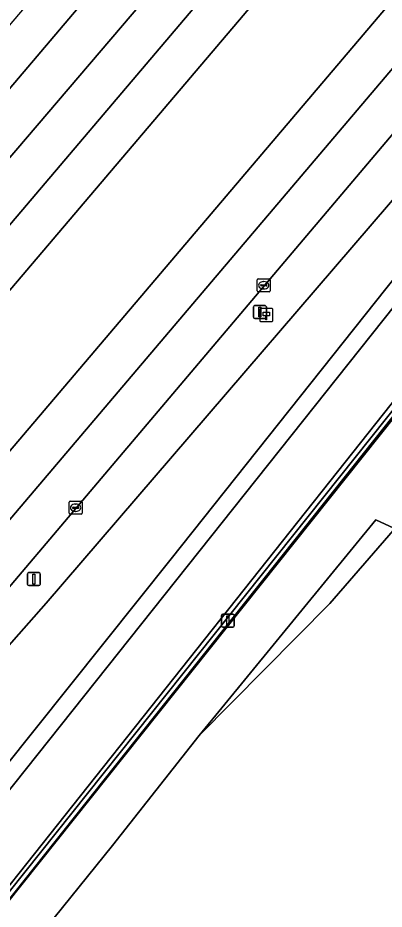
# Model space of a CAD drawing. Extents: x 156412 to 157779, y 382335 to 383768.
# Drawn here: x 157321.6 to 157349.8, y 382756.2 to 382824.8 of the extents above; entities that cross this region are included whole.
import ezdxf

# ---------------------------------------------------------------- set-up
doc = ezdxf.new("R2010")
doc.units = 0
for name, color, linetype in [('IMGEO_Berm_groen', 7, 'Continuous'), ('IMGEO_Erf', 7, 'Continuous'), ('IMGEO_Fietspad_gesloten', 7, 'Continuous'), ('IMGEO_Groenvoorziening', 7, 'Continuous'), ('IMGEO_Haag', 7, 'Continuous'), ('IMGEO_Hectometerpaal', 7, 'Continuous'), ('IMGEO_Hek', 7, 'Continuous'), ('IMGEO_Kolk', 7, 'Continuous'), ('IMGEO_Lichtmast', 7, 'Continuous'), ('IMGEO_Rijbaan_regionaal_gesloten', 7, 'Continuous')]:
    doc.layers.add(name, color=color, linetype=linetype)

msp = doc.modelspace()

# ---------------------------------------------------------------- linework, layer by layer
at = {"layer": 'IMGEO_Berm_groen'}
for points in [[(157289.146, 382725.425), (157290.311, 382726.867), (157368.429, 382825.011), (157372.353, 382829.817), (157416.299, 382880.6), (157438.378, 382906.061), (157439.879, 382907.91)], [(157409.2, 382885.049), (157397.963, 382871.967), (157298.008, 382753.932), (157297.075, 382752.784), (157263.632, 382713.306), (157263.283, 382712.908), (157261.987, 382711.427), (157260.863, 382709.51), (157260.482, 382708.681)], [(157261.847, 382722.016), (157262.917, 382723.265), (157275.604, 382738.077), (157390.75, 382873.609)], [(157390.524, 382855.447), (157399.89, 382865.223), (157400.142, 382864.484), (157369.12, 382828.063), (157333.445, 382783.187), (157291.687, 382730.963), (157288.303, 382726.575), (157285.489, 382722.628)], [(157366.667, 382857.638), (157273.433, 382747.918), (157253.584, 382724.56), (157259.338, 382719.311)], [(157290.721, 382676.136), (157284.606, 382681.57), (157283.43, 382682.808), (157276.286, 382695.27), (157275.336, 382697.439), (157274.706, 382700.82), (157274.614, 382701.311), (157273.8, 382705.682), (157273.708, 382706.174), (157273.268, 382708.538), (157273.261, 382708.575), (157274.28, 382714.294), (157274.815, 382719.431), (157274.919, 382721.88), (157276.035, 382724.372), (157278.498, 382727.831), (157282.103, 382732.506), (157323.797, 382779.759), (157358.51, 382820.123), (157377.135, 382841.276), (157390.524, 382855.447)]]:
    msp.add_lwpolyline(points, dxfattribs=at)
at = {"layer": 'IMGEO_Erf'}
msp.add_lwpolyline([(157358.113, 382794.074), (157345.663, 382779.734), (157335.594, 382769.567), (157328.905, 382761.096), (157307.798, 382734.95), (157307.529, 382734.546), (157305.83, 382732.511), (157297.595, 382721.732), (157296.275, 382719.865), (157295.696, 382718.191), (157295.116, 382716.549), (157294.376, 382713.781), (157294.086, 382711.624), (157294.2, 382709.269), (157297.721, 382690.716), (157299.709, 382685.284)], dxfattribs=at)
at = {"layer": 'IMGEO_Fietspad_gesloten'}
for points in [[(157444.674, 382913.499), (157443.684, 382912.466), (157443.414, 382912.14), (157439.879, 382907.91), (157438.378, 382906.061), (157416.299, 382880.6), (157372.353, 382829.817), (157368.429, 382825.011), (157290.311, 382726.867), (157289.146, 382725.425)], [(157294.096, 382724.189), (157371.955, 382822.276)]]:
    msp.add_lwpolyline(points, dxfattribs=at)
at = {"layer": 'IMGEO_Groenvoorziening'}
for points in [[(157443.443, 382905.142), (157441.491, 382902.973), (157418.057, 382875.664), (157376.639, 382827.757), (157371.955, 382822.276), (157294.096, 382724.189)], [(157297.984, 382728.751), (157359.684, 382806.121), (157359.927, 382805.95), (157375.569, 382824.259), (157390.108, 382841.331), (157399.467, 382849.504), (157394.519, 382843.123), (157376.616, 382819.412), (157364.44, 382803.488), (157350.601, 382785.532), (157349.216, 382786.173), (157335.594, 382769.567), (157345.663, 382779.734), (157358.113, 382794.074), (157366.375, 382801.989), (157373.468, 382813.948), (157379.189, 382819.428), (157385.179, 382825.426), (157389.121, 382831.066), (157392.694, 382836.178), (157395.81, 382839.446)], [(157376.616, 382819.412), (157394.519, 382843.123), (157399.467, 382849.504), (157390.108, 382841.331), (157375.569, 382824.259), (157359.927, 382805.95), (157360.03, 382805.878), (157298.329, 382728.511)], [(157285.489, 382722.628), (157288.303, 382726.575), (157291.687, 382730.963), (157333.445, 382783.187), (157369.12, 382828.063)], [(157358.51, 382820.123), (157323.797, 382779.759), (157282.103, 382732.506), (157278.498, 382727.831), (157276.035, 382724.372), (157274.919, 382721.88), (157274.815, 382719.431), (157274.28, 382714.294), (157273.261, 382708.575), (157273.268, 382708.538), (157273.708, 382706.174), (157273.8, 382705.682), (157274.614, 382701.311), (157274.706, 382700.82), (157275.336, 382697.439), (157276.286, 382695.27), (157283.43, 382682.808), (157284.606, 382681.57), (157290.721, 382676.136)], [(157293.68, 382714.447), (157296.275, 382719.865), (157297.595, 382721.732), (157305.83, 382732.511), (157307.529, 382734.546), (157307.798, 382734.95), (157328.905, 382761.096), (157335.594, 382769.567), (157349.216, 382786.173), (157350.601, 382785.532), (157364.44, 382803.488), (157376.616, 382819.412)], [(157360.03, 382805.878), (157359.927, 382805.95), (157359.684, 382806.121), (157297.984, 382728.751)], [(157298.329, 382728.511), (157360.03, 382805.878)]]:
    msp.add_lwpolyline(points, dxfattribs=at)
at = {"layer": 'IMGEO_Haag'}
for points in [[(157360.03, 382805.878), (157359.684, 382806.121), (157297.984, 382728.751)], [(157298.329, 382728.511), (157360.03, 382805.878)]]:
    msp.add_lwpolyline(points, dxfattribs=at)
at = {"layer": 'IMGEO_Hectometerpaal'}
for p, q in [((157341.182, 382802.448), (157340.341, 382802.448)), ((157341.182, 382802.448), (157340.341, 382802.448)), ((157340.266, 382802.364), (157340.266, 382801.523)), ((157340.266, 382802.364), (157340.266, 382801.523)), ((157341.266, 382801.532), (157341.266, 382802.373)), ((157341.266, 382801.532), (157341.266, 382802.373)), ((157340.35, 382801.448), (157341.191, 382801.448)), ((157340.35, 382801.448), (157341.191, 382801.448))]:
    msp.add_line(p, q, dxfattribs=at)
msp.add_lwpolyline([(157340.791, 382801.592), (157340.731, 382801.592), (157340.731, 382801.897), (157340.511, 382801.897), (157340.511, 382802.166), (157341.011, 382802.166), (157341.011, 382801.897), (157340.791, 382801.897), (157340.791, 382801.592)], dxfattribs=at)
for centre, start, end in [((157340.344, 382802.37), 92.4484, 184.28452), ((157340.344, 382802.37), 92.4484, 184.28452), ((157341.188, 382802.37), 2.4484, 94.28452), ((157341.188, 382802.37), 2.4484, 94.28452), ((157340.344, 382801.526), 182.4484, 274.28452), ((157340.344, 382801.526), 182.4484, 274.28452), ((157341.188, 382801.526), 272.4484, 4.28452), ((157341.188, 382801.526), 272.4484, 4.28452)]:
    msp.add_arc(centre, 0.0779, start, end, dxfattribs=at)
at = {"layer": 'IMGEO_Hek'}
msp.add_lwpolyline([(157298.329, 382728.511), (157359.791, 382805.791)], dxfattribs=at)
at = {"layer": 'IMGEO_Kolk'}
for p, q in [((157340.07, 382803.821), (157340.07, 382804.673)), ((157340.145, 382804.747), (157340.997, 382804.747)), ((157340.558, 382804.527), (157340.583, 382804.527)), ((157341.071, 382804.673), (157341.071, 382803.821)), ((157340.329, 382804.241), (157340.329, 382804.253)), ((157340.767, 382804.204), (157340.369, 382804.204)), ((157340.372, 382804.29), (157340.77, 382804.29)), ((157340.581, 382803.967), (157340.556, 382803.967)), ((157340.813, 382804.253), (157340.813, 382804.241)), ((157340.997, 382803.747), (157340.145, 382803.747)), ((157325.567, 382786.68), (157325.567, 382787.532)), ((157325.642, 382787.606), (157326.494, 382787.606)), ((157326.055, 382787.386), (157326.08, 382787.386)), ((157326.568, 382787.532), (157326.568, 382786.68)), ((157325.826, 382787.1), (157325.826, 382787.112)), ((157326.264, 382787.063), (157325.866, 382787.063)), ((157325.869, 382787.149), (157326.267, 382787.149)), ((157326.078, 382786.826), (157326.053, 382786.826)), ((157326.31, 382787.112), (157326.31, 382787.1)), ((157326.494, 382786.606), (157325.642, 382786.606))]:
    msp.add_line(p, q, dxfattribs=at)
for points in [[(157340.07, 382803.821), (157340.07, 382804.673)], [(157340.145, 382804.747), (157340.997, 382804.747)], [(157341.071, 382804.673), (157341.071, 382803.821)], [(157340.997, 382803.747), (157340.145, 382803.747)], [(157325.567, 382786.68), (157325.567, 382787.532)], [(157325.642, 382787.606), (157326.494, 382787.606)], [(157326.568, 382787.532), (157326.568, 382786.68)], [(157326.494, 382786.606), (157325.642, 382786.606)]]:
    msp.add_lwpolyline(points, dxfattribs=at)
for centre, radius, start, end in [((157340.147, 382804.671), 0.0765, 91.55205, 178.44795), ((157340.147, 382804.671), 0.0765, 91.55205, 178.44795), ((157340.995, 382804.671), 0.0765, 1.55205, 88.44795), ((157340.995, 382804.671), 0.0765, 1.55205, 88.44795), ((157340.147, 382803.823), 0.0765, 181.55205, 268.44795), ((157340.147, 382803.823), 0.0765, 181.55205, 268.44795), ((157340.369, 382804.25), 0.0403, 85.87752, 175.75265), ((157340.366, 382804.24), 0.0366, 178.93798, 274.71019), ((157340.77, 382804.247), 0.043, 264.86636, 352.45326), ((157340.774, 382804.252), 0.0386, 1.73085, 96.63898), ((157340.995, 382803.823), 0.0765, 271.55205, 358.44795), ((157340.995, 382803.823), 0.0765, 271.55205, 358.44795), ((157325.644, 382787.53), 0.0765, 91.55205, 178.44795), ((157325.644, 382787.53), 0.0765, 91.55205, 178.44795), ((157326.492, 382787.53), 0.0765, 1.55205, 88.44795), ((157326.492, 382787.53), 0.0765, 1.55205, 88.44795), ((157325.644, 382786.682), 0.0765, 181.55205, 268.44795), ((157325.644, 382786.682), 0.0765, 181.55205, 268.44795), ((157325.866, 382787.109), 0.0403, 85.87752, 175.75265), ((157325.863, 382787.099), 0.0366, 178.93798, 274.71019), ((157326.267, 382787.106), 0.043, 264.86636, 352.45326), ((157326.271, 382787.111), 0.0386, 1.73085, 96.63898), ((157326.492, 382786.682), 0.0765, 271.55205, 358.44795), ((157326.492, 382786.682), 0.0765, 271.55205, 358.44795)]:
    msp.add_arc(centre, radius, start, end, dxfattribs=at)
for centre, major_axis, ratio, start_param, end_param in [((157340.557, 382804.247), (-0.387, 0.002), 0.722429, 4.712389, 7.853982), ((157340.582, 382804.247), (-0.39, 0.002), 0.717154, 1.570796, 4.712389), ((157326.054, 382787.106), (-0.387, 0.002), 0.722429, 4.712389, 7.853982), ((157326.079, 382787.106), (-0.39, 0.002), 0.717154, 1.570796, 4.712389)]:
    msp.add_ellipse(centre, major_axis=major_axis, ratio=ratio, start_param=start_param, end_param=end_param, dxfattribs=at)
at = {"layer": 'IMGEO_Lichtmast'}
for p, q in [((157339.778, 382801.777), (157339.778, 382802.577)), ((157339.778, 382802.577), (157339.778, 382801.777)), ((157339.878, 382802.677), (157340.668, 382802.677)), ((157340.668, 382802.677), (157339.878, 382802.677)), ((157340.768, 382802.577), (157340.768, 382801.777)), ((157340.768, 382801.777), (157340.768, 382802.577)), ((157340.668, 382801.677), (157339.878, 382801.677)), ((157339.878, 382801.677), (157340.668, 382801.677)), ((157322.354, 382781.21), (157322.354, 382782.01)), ((157322.354, 382782.01), (157322.354, 382781.21)), ((157322.454, 382782.11), (157323.244, 382782.11)), ((157323.244, 382782.11), (157322.454, 382782.11)), ((157323.344, 382782.01), (157323.344, 382781.21)), ((157323.344, 382781.21), (157323.344, 382782.01)), ((157323.244, 382781.11), (157322.454, 382781.11)), ((157322.454, 382781.11), (157323.244, 382781.11)), ((157337.306, 382778.006), (157337.306, 382778.806)), ((157337.306, 382778.806), (157337.306, 382778.006)), ((157337.406, 382778.906), (157338.196, 382778.906)), ((157338.196, 382778.906), (157337.406, 382778.906)), ((157338.296, 382778.806), (157338.296, 382778.006)), ((157338.296, 382778.006), (157338.296, 382778.806)), ((157338.196, 382777.906), (157337.406, 382777.906)), ((157337.406, 382777.906), (157338.196, 382777.906))]:
    msp.add_line(p, q, dxfattribs=at)
for points in [[(157340.198, 382802.552), (157340.348, 382802.552), (157340.348, 382801.802), (157340.198, 382801.802), (157340.198, 382802.552)], [(157322.774, 382781.985), (157322.924, 382781.985), (157322.924, 382781.235), (157322.774, 382781.235), (157322.774, 382781.985)], [(157337.726, 382778.781), (157337.876, 382778.781), (157337.876, 382778.031), (157337.726, 382778.031), (157337.726, 382778.781)]]:
    msp.add_lwpolyline(points, dxfattribs=at)
for centre, start, end in [((157339.878, 382802.577), 90, 180), ((157339.878, 382802.577), 90, 180), ((157340.668, 382802.577), 0, 90), ((157340.668, 382802.577), 360, 90), ((157339.878, 382801.777), 180, 270), ((157339.878, 382801.777), 180, 270), ((157340.668, 382801.777), 270, 0), ((157340.668, 382801.777), 270, 0), ((157322.454, 382782.01), 90, 180), ((157322.454, 382782.01), 90, 180), ((157323.244, 382782.01), 0, 90), ((157323.244, 382782.01), 360, 90), ((157322.454, 382781.21), 180, 270), ((157322.454, 382781.21), 180, 270), ((157323.244, 382781.21), 270, 0), ((157323.244, 382781.21), 270, 0), ((157337.406, 382778.806), 90, 180), ((157337.406, 382778.806), 90, 180), ((157338.196, 382778.806), 0, 90), ((157338.196, 382778.806), 360, 90), ((157337.406, 382778.006), 180, 270), ((157337.406, 382778.006), 180, 270), ((157338.196, 382778.006), 270, 0), ((157338.196, 382778.006), 270, 0)]:
    msp.add_arc(centre, 0.1, start, end, dxfattribs=at)
at = {"layer": 'IMGEO_Rijbaan_regionaal_gesloten'}
for points in [[(157444.628, 382957.306), (157442.952, 382955.736), (157438.076, 382951.1), (157433.298, 382946.364), (157428.619, 382941.53), (157426.974, 382939.85), (157424.201, 382937.086), (157422.736, 382935.533), (157421.054, 382933.615), (157423.766, 382931.236), (157377.946, 382880.825), (157291.11, 382779.095), (157261.567, 382744.101), (157247.93, 382727.948), (157250.922, 382726.32), (157267.644, 382746.056), (157283.351, 382764.593), (157341.88, 382833.527), (157378.332, 382876.223)], [(157374.101, 382848.769), (157401.506, 382880.534), (157409.625, 382890.232), (157421.563, 382902.909), (157437.36, 382918.496), (157434.789, 382920.848), (157433.338, 382919.407), (157427.657, 382913.782), (157425.298, 382911.432), (157422.941, 382909.079), (157420.588, 382906.723), (157415.918, 382901.956), (157411.324, 382897.116), (157406.808, 382892.203), (157402.469, 382887.325), (157398.19, 382882.395), (157393.969, 382877.415), (157392.893, 382876.149), (157391.82, 382874.88), (157390.75, 382873.609), (157275.604, 382738.077), (157262.917, 382723.265), (157261.847, 382722.016)], [(157410.581, 382886.354), (157422.56, 382898.985), (157437.176, 382913.791), (157439.708, 382916.291), (157437.36, 382918.496), (157421.563, 382902.909), (157409.625, 382890.232), (157401.506, 382880.534), (157374.101, 382848.769), (157263.277, 382718.25), (157261.677, 382716.365)], [(157371.767, 382865.014), (157378.332, 382876.223), (157341.88, 382833.527), (157283.351, 382764.593), (157267.644, 382746.056), (157250.922, 382726.32), (157253.584, 382724.56), (157273.433, 382747.918), (157366.667, 382857.638)], [(157263.313, 382713.854), (157263.571, 382714.159), (157286.879, 382741.732), (157296.926, 382753.475), (157298.008, 382753.932), (157397.963, 382871.967)], [(157261.677, 382716.365), (157263.277, 382718.25), (157374.101, 382848.769)]]:
    msp.add_lwpolyline(points, dxfattribs=at)
for points in [[(157377.946, 382880.825), (157423.766, 382931.236), (157421.054, 382933.615), (157410.936, 382922.077), (157408.942, 382919.912), (157404.172, 382914.64), (157373.405, 382880.899), (157372.134, 382879.681), (157255.337, 382742.097), (157244.535, 382729.373), (157245.917, 382728.842), (157247.93, 382727.948), (157261.567, 382744.101), (157291.11, 382779.095)], [(157372.134, 382879.681), (157361.521, 382871.165), (157359.163, 382869.273), (157249.553, 382740.237), (157241.196, 382730.398), (157244.535, 382729.373), (157255.337, 382742.097)]]:
    msp.add_lwpolyline(points, close=True, dxfattribs=at)

doc.saveas('drawing.dxf')
